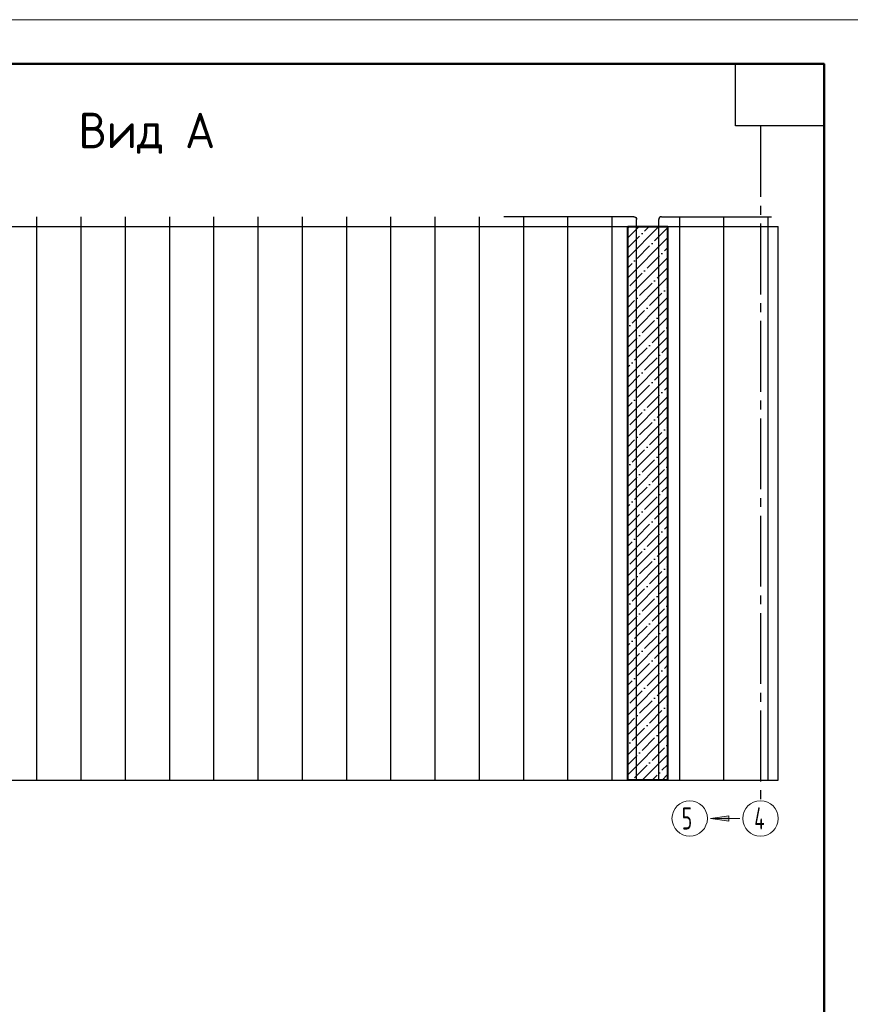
# Model space of a CAD drawing. Header units: millimetres. Extents: x -49773 to 2322955, y -3321 to 58485.
# Tile 563 of 580: x 2208366 to 2217750, y 37105 to 48225. Entities that reach past the tile are written whole.
import ezdxf

# ---------------------------------------------------------------- set-up
doc = ezdxf.new("R2010")
doc.units = ezdxf.units.MM
doc.linetypes.add('______5', pattern=[1100, 800, -100, 100, -100])
for name, color, linetype, lineweight in [('Standard', 7, 'Continuous', 25), ('Арм.стержн. вертикальными 1', 22, 'Continuous', 35), ('Основная', 7, 'Continuous', 40), ('Стена_ общее', 7, 'Continuous', 35)]:
    doc.layers.add(name, color=color, linetype=linetype, lineweight=lineweight)
doc.layers.add('Осевая линия_ общее', color=7, linetype='______5', lineweight=13, true_color=0xa0a0a0)
doc.styles.add('ISOCPEUR', font='txt')

msp = doc.modelspace()

# ---------------------------------------------------------------- hatches: boundary and pattern name
h = msp.add_hatch()
h.set_pattern_fill('ANSI35', color=254, scale=25)
h.set_pattern_definition([(45, (1511935.15, 73451.9), (-112.2532, 112.2532), []), (45, (1512047.4, 73451.9), (-112.2532, 112.2532), [198.4375, -39.6875, 0, -39.6875])])
h.paths.add_polyline_path([(2215235.5, 39637.7), (2215235.5, 45887.7), (2215685.5, 45887.7), (2215685.5, 39637.7)])
at = {"layer": 'Осевая линия_ общее', "linetype": 'Continuous', "lineweight": 13, "transparency": 33554687}
msp.add_hatch(color=7, dxfattribs=at).paths.add_polyline_path([(2216378.9, 39234.4), (2216168.9, 39204.4), (2216378.9, 39174.4)])

# ---------------------------------------------------------------- linework, layer by layer
msp.add_line((2216935.5, 39637.7), (2216935.5, 45887.7))
at = {"layer": 'Standard', "color": 7, "linetype": 'Continuous', "lineweight": 13, "transparency": 33554687}
msp.add_lwpolyline([(2158554.9, 6224.7), (2217954.9, 6224.7), (2217954.9, 48224.7), (2158554.9, 48224.7), (2158554.9, 6224.7)], close=True, dxfattribs=at)
at = {"layer": 'Standard', "color": 7, "linetype": 'Continuous', "lineweight": 50, "transparency": 33554687}
msp.add_lwpolyline([(2160554.9, 47724.7), (2217454.9, 47724.7), (2217454.9, 6724.7), (2160554.9, 6724.7), (2160554.9, 47724.7)], close=True, dxfattribs=at)
at = {"layer": 'Standard', "color": 7, "linetype": 'Continuous', "lineweight": 25, "transparency": 33554687}
msp.add_lwpolyline([(2217454.9, 47724.7), (2217454.9, 47024.7), (2216454.9, 47024.7), (2216454.9, 47724.7), (2217454.9, 47724.7)], close=True, dxfattribs=at)
at = {"layer": 'Арм.стержн. вертикальными 1', "color": 4, "linetype": 'Continuous', "lineweight": 25, "transparency": 33554687}
for p, q in [((2208560.5, 39637.7), (2208560.5, 46000.2)), ((2209060.5, 39637.7), (2209060.5, 46000.2)), ((2209560.5, 39637.7), (2209560.5, 46000.2)), ((2210060.5, 39637.7), (2210060.5, 46000.2)), ((2210560.5, 39637.7), (2210560.5, 46000.2)), ((2211060.5, 39637.7), (2211060.5, 46000.2)), ((2211560.5, 39637.7), (2211560.5, 46000.2)), ((2212060.5, 39637.7), (2212060.5, 46000.2)), ((2212560.5, 39637.7), (2212560.5, 46000.2)), ((2213060.5, 39637.7), (2213060.5, 46000.2)), ((2213560.5, 39637.7), (2213560.5, 46000.2)), ((2215304.3, 46000.2), (2213835.5, 46000.2)), ((2214060.5, 39637.7), (2214060.5, 46000.2)), ((2214560.5, 39637.7), (2214560.5, 46000.2)), ((2215060.5, 39637.7), (2215060.5, 46000.2)), ((2215335.5, 39637.7), (2215335.5, 45969)), ((2215585.5, 39637.7), (2215585.5, 45969)), ((2215616.8, 46000.2), (2216860.5, 46000.2)), ((2215823.1, 39637.7), (2215823.1, 46000.2)), ((2216323.1, 39637.7), (2216323.1, 46000.2)), ((2216823.1, 39637.7), (2216823.1, 46000.2))]:
    msp.add_line(p, q, dxfattribs=at)
at = {"layer": 'Арм.стержн. вертикальными 1', "color": 4, "linetype": 'Continuous', "lineweight": 25, "transparency": 33554687, "extrusion": (0, 0, -1)}
msp.add_arc((-2215304.3, 45969), 31.2, 90, 180, dxfattribs=at)
at = {"layer": 'Арм.стержн. вертикальными 1', "color": 4, "linetype": 'Continuous', "lineweight": 25, "transparency": 33554687}
msp.add_arc((2215616.8, 45969), 31.2, 90, 180, dxfattribs=at)
at = {"layer": 'Осевая линия_ общее', "color": 253, "linetype": '______5', "lineweight": -3, "true_color": 0xa0a0a0, "transparency": 33554687}
msp.add_line((2216735.5, 47022.7), (2216735.5, 39404.4), dxfattribs=at)
at = {"layer": 'Осевая линия_ общее', "color": 7, "linetype": 'Continuous', "lineweight": 13, "transparency": 33554687}
for p, q in [((2216378.9, 39234.4), (2216168.9, 39204.4)), ((2216502.2, 39204.4), (2216168.9, 39204.4)), ((2216168.9, 39204.4), (2216168.9, 39204.4)), ((2216168.9, 39204.4), (2216168.9, 39204.4)), ((2216168.9, 39204.4), (2216168.9, 39204.4)), ((2216168.9, 39204.4), (2216378.9, 39174.4)), ((2216378.9, 39174.4), (2216378.9, 39234.4)), ((2216378.9, 39204.4), (2216393.9, 39204.4))]:
    msp.add_line(p, q, dxfattribs=at)
for centre in [(2215935.5, 39204.4), (2216735.5, 39204.4)]:
    msp.add_circle(centre, 200, dxfattribs=at)
at = {"layer": 'Основная'}
msp.add_lwpolyline([(2215235.5, 45887.7), (2215685.5, 45887.7), (2215685.5, 39637.7), (2215235.5, 39637.7)], close=True, dxfattribs=at)
at = {"layer": 'Стена_ общее', "color": 7, "linetype": 'Continuous', "lineweight": 25, "transparency": 33554687}
for p, q in [((2202485.5, 45887.7), (2216935.5, 45887.7)), ((2202485.5, 39637.7), (2216935.5, 39637.7))]:
    msp.add_line(p, q, dxfattribs=at)

# ---------------------------------------------------------------- texts
at = {"layer": 'Standard', "color": 7, "linetype": 'Continuous', "lineweight": 35, "transparency": 33554687, "insert": (2209030.2, 46710), "char_height": 400, "width": 1669.081, "attachment_point": 7, "style": 'ISOCPEUR'}
msp.add_mtext('\\W0.95;Вид А', dxfattribs=at)
at = {"layer": 'Standard', "color": 7, "linetype": 'Continuous', "lineweight": 25, "transparency": 33554687, "char_height": 250, "attachment_point": 7, "style": 'ISOCPEUR'}
for s, insert, width in [('{\\W0.6500;5}', (2215845.5, 39079.4), 261.763), ('{\\W0.6200;4}', (2216665.5, 39079.4), 217.601)]:
    msp.add_mtext(s, dxfattribs=dict(at, insert=insert, width=width))

doc.saveas('drawing.dxf')
